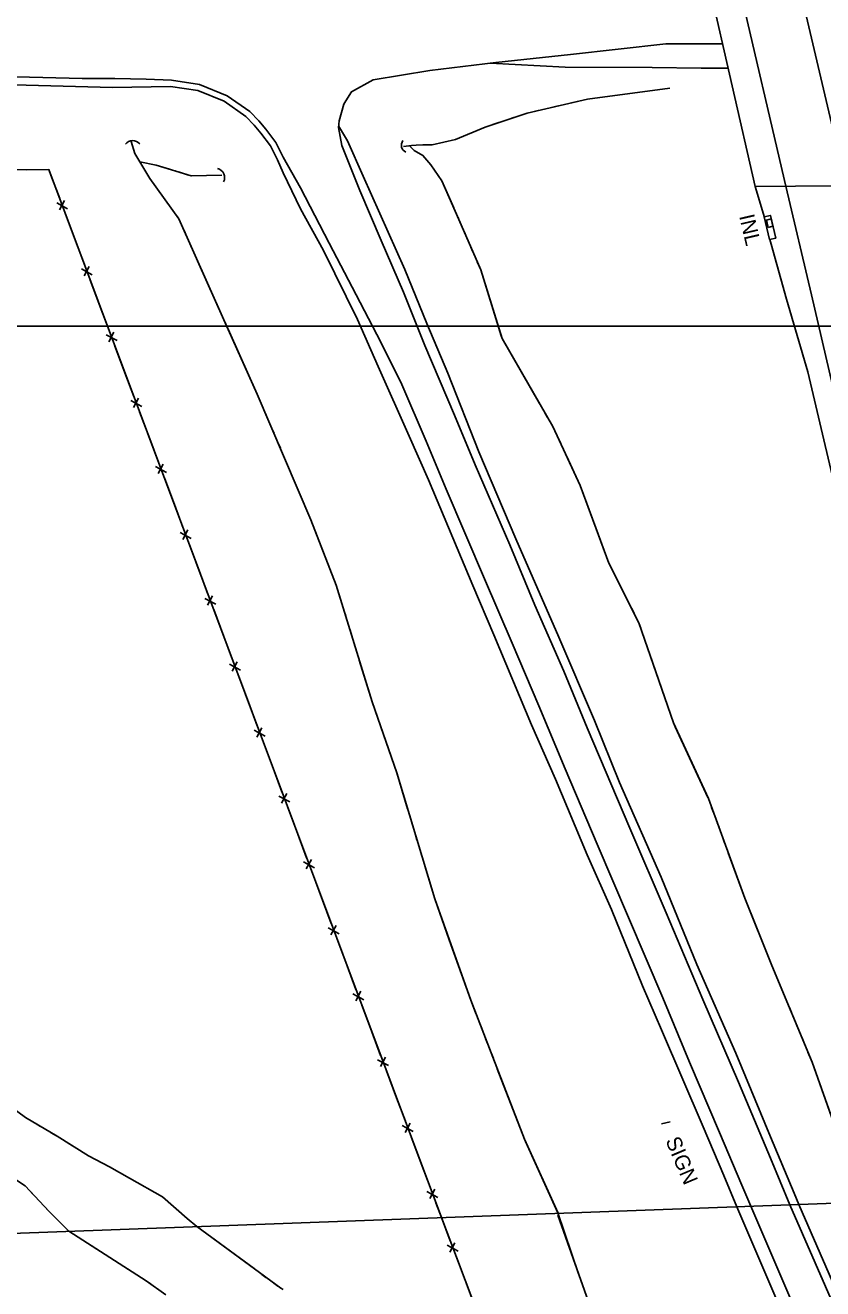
# Model space of a CAD drawing. Extents: x 353423 to 364002, y 127000 to 201942.
# Drawn here: x 361018.4 to 361334, y 147619.5 to 148118.9 of the extents above; entities that cross this region are included whole.
import ezdxf

# ---------------------------------------------------------------- set-up
doc = ezdxf.new("R2010")
doc.units = 0
for name, color, linetype in [('E_DTM_SlopeBottom', 7, 'Continuous'), ('E_DTM_SlopeTop', 7, 'Continuous'), ('E_LAND_BrushLine', 7, 'Continuous'), ('E_LAND_TreeLine', 7, 'Continuous'), ('E_RDWY_Gravel', 7, 'Continuous'), ('E_STRUCT_WingWall', 7, 'Continuous')]:
    doc.layers.add(name, color=color, linetype=linetype)

msp = doc.modelspace()

# ---------------------------------------------------------------- linework, layer by layer
at = {"layer": 'E_DTM_SlopeBottom'}
for p, q in [((361030.89, 148048.71), (361035.22, 148046.37)), ((361033.97, 148049.69), (361031.99, 148045.96)), ((361040.65, 148022.66), (361044.98, 148020.32)), ((361043.74, 148023.63), (361041.76, 148019.91)), ((361050.42, 147996.6), (361054.75, 147994.26)), ((361053.51, 147997.58), (361051.52, 147993.85)), ((361063.27, 147971.53), (361061.29, 147967.8)), ((361060.19, 147970.55), (361064.52, 147968.21)), ((361069.95, 147944.5), (361074.29, 147942.15)), ((361073.04, 147945.47), (361071.06, 147941.75)), ((361079.72, 147918.44), (361084.05, 147916.1)), ((361082.81, 147919.42), (361080.82, 147915.69)), ((361089.49, 147892.39), (361093.82, 147890.05)), ((361092.58, 147893.36), (361090.59, 147889.64)), ((361099.25, 147866.33), (361103.59, 147863.99)), ((361102.34, 147867.31), (361100.36, 147863.58)), ((361112.11, 147841.26), (361110.12, 147837.53)), ((361109.02, 147840.28), (361113.35, 147837.94)), ((361118.79, 147814.23), (361123.12, 147811.89)), ((361121.88, 147815.2), (361119.89, 147811.48)), ((361128.55, 147788.17), (361132.89, 147785.83)), ((361131.64, 147789.15), (361129.66, 147785.42)), ((361138.32, 147762.12), (361142.65, 147759.78)), ((361141.41, 147763.09), (361139.42, 147759.37)), ((361151.18, 147737.04), (361149.19, 147733.31)), ((361148.09, 147736.06), (361152.42, 147733.72)), ((361157.85, 147710.01), (361162.19, 147707.67)), ((361160.94, 147710.99), (361158.96, 147707.26)), ((361167.62, 147683.96), (361171.95, 147681.61)), ((361170.71, 147684.93), (361168.73, 147681.21)), ((361177.39, 147657.9), (361181.72, 147655.56)), ((361180.48, 147658.88), (361178.49, 147655.15)), ((361185.39, 147636.69), (361189.69, 147634.38)), ((361188.45, 147637.66), (361186.49, 147633.97))]:
    msp.add_line(p, q, dxfattribs=at)
msp.add_lwpolyline([(361270.82, 148214.57), (361307.28, 148055.22), (361355.17, 148055.64), (361317.78, 148214.89)], close=True, dxfattribs=at)
for points in [[(360751.88, 148059.95), (361027.8, 148061.89), (361183.11, 147647.58)], [(361018.81, 148061.82), (361027.8, 148061.89), (361028.61, 148059.72)], [(361028.61, 148059.72), (361032.1, 148050.41)], [(361307.28, 148055.22), (361310.93, 148042.99)], [(361034.41, 148044.25), (361038.38, 148033.66)], [(361312.35, 148039.03), (361314.29, 148039.48), (361313.62, 148042.4), (361311.67, 148041.95), (361312.35, 148039.03)], [(361038.38, 148033.66), (361041.87, 148024.35)], [(361044.18, 148018.2), (361048.15, 148007.61)], [(361048.15, 148007.61), (361051.64, 147998.3)], [(361053.95, 147992.14), (361057.91, 147981.56)], [(361057.91, 147981.56), (361061.41, 147972.24)], [(361063.71, 147966.09), (361067.68, 147955.5)], [(361067.68, 147955.5), (361071.17, 147946.19)], [(361073.48, 147940.04), (361077.45, 147929.45)], [(361077.45, 147929.45), (361080.94, 147920.14)], [(361083.25, 147913.98), (361087.22, 147903.39)], [(361087.22, 147903.39), (361090.71, 147894.08)], [(361093.01, 147887.93), (361096.98, 147877.34)], [(361096.98, 147877.34), (361100.47, 147868.03)], [(361102.78, 147861.87), (361106.75, 147851.29)], [(361106.75, 147851.29), (361110.24, 147841.97)], [(361112.55, 147835.82), (361116.52, 147825.23)], [(361116.52, 147825.23), (361120.01, 147815.92)], [(361122.31, 147809.76), (361126.28, 147799.18)], [(361126.28, 147799.18), (361129.77, 147789.87)], [(361132.08, 147783.71), (361136.05, 147773.12)], [(361136.05, 147773.12), (361139.54, 147763.81)], [(361141.85, 147757.66), (361145.82, 147747.07)], [(361145.82, 147747.07), (361149.31, 147737.76)], [(361151.61, 147731.6), (361155.58, 147721.02)], [(361155.58, 147721.02), (361159.07, 147711.7)], [(361161.38, 147705.55), (361165.35, 147694.96)], [(361165.35, 147694.96), (361168.84, 147685.65)], [(361171.15, 147679.49), (361175.12, 147668.91)], [(361175.12, 147668.91), (361178.61, 147659.6)], [(361180.91, 147653.44), (361183.11, 147647.58)], [(361183.11, 147647.58), (361215.29, 147562.52), (361264.98, 147534.42), (361309.5, 147508.28), (361318.23, 147485.35), (361315.83, 147468.95), (361284.99, 147462.97), (361255.41, 147453.81)], [(361183.11, 147647.58), (361186.6, 147638.37)], [(361188.9, 147632.28), (361192.86, 147621.8)], [(361192.86, 147621.8), (361196.35, 147612.59)]]:
    msp.add_lwpolyline(points, dxfattribs=at)
for centre, radius, start, end in [((361061, 148069.88), 3.48, 38.6376, 144.8771), ((361170.18, 148071.5), 2.91, 141.3878, 247.6274), ((361093.75, 148058.74), 3.6, 331.5726, 77.8122)]:
    msp.add_arc(centre, radius, start, end, dxfattribs=at)
at = {"layer": 'E_DTM_SlopeTop'}
for points in [[(361282.25, 148214.64), (361319.43, 148055.33)], [(361305.82, 148214.81), (361343.24, 148055.54)], [(360492.13, 148104.35), (360511.55, 148106.42), (360539.16, 148108.31), (360567.46, 148111.02), (360592.32, 148112.58), (360622.88, 148115.5), (360661.06, 148117.85), (360714.33, 148116.38), (360746.94, 148114.28), (360800.42, 148110.99), (360847.07, 148107.73), (360878.31, 148105.81), (360924.8, 148103.17), (360965.66, 148100.54), (361004.5, 148098.79), (361040.94, 148097.89)], [(361294.37, 148111.65), (361271.94, 148111.57), (361234.17, 148107.42), (361204.58, 148104.2), (361178.57, 148101.05), (361156.08, 148097.38), (361147.47, 148092.66), (361145.25, 148089.11), (361144.53, 148087.69), (361142.62, 148081.21), (361142.37, 148078.47), (361143.7, 148071.39), (361150.77, 148053.62), (361159.29, 148033.79), (361168.05, 148013.43), (361176.61, 147992.35), (361188.32, 147964.8), (361196.51, 147945.17), (361210.15, 147913.53), (361220.13, 147889.75), (361231.51, 147863.59), (361240.73, 147841.21), (361257.7, 147801.55), (361272.04, 147768.08), (361286.49, 147733.77), (361300.64, 147701.07), (361313.26, 147671.09), (361321.02, 147652.65)], [(361075.9, 148094.7), (361052.92, 148094.29), (361018.83, 148095.3), (360984.61, 148096.16), (360953.78, 148097.54), (360921.87, 148100.09), (360881.48, 148102.28), (360852.33, 148104.25), (360812.53, 148106.11), (360777.72, 148107.29), (360743.02, 148108.26), (360705.9, 148108.07), (360662.18, 148107.22), (360630.24, 148107.43), (360593.84, 148107.06), (360562.46, 148106.18), (360538.64, 148105.26), (360510.67, 148103.45), (360497.7, 148102.48), (360492.33, 148101.96)], [(361202.42, 148103.94), (361232.09, 148102.41), (361266.45, 148102.25), (361285.93, 148102.01), (361296.58, 148102.02)], [(361040.94, 148097.89), (361053.93, 148097.92), (361066.26, 148097.6), (361076.26, 148097.17)], [(361076.26, 148097.17), (361087.37, 148095.58), (361098.38, 148091.1), (361107.3, 148084.84), (361110.91, 148081.11), (361113.58, 148077.82), (361117.58, 148072.65), (361120.45, 148066.82)], [(361075.9, 148094.7), (361086.71, 148093.15), (361097.17, 148088.89), (361105.67, 148082.93), (361109.04, 148079.45), (361111.62, 148076.27), (361115.45, 148071.32), (361118.21, 148065.72)], [(361324.54, 147652.78), (361322.63, 147657.28), (361313.29, 147679.54), (361299.65, 147712.54), (361284.14, 147747.69), (361270.12, 147782.14), (361253.61, 147819.59), (361243.68, 147844.14), (361229.61, 147877.08), (361212.6, 147915.93), (361197.97, 147950.35), (361185.66, 147981.42), (361177.3, 148001.07), (361168.68, 148022.38), (361152.2, 148059.22), (361145.91, 148073.31), (361142.44, 148079.21)], [(361120.45, 148066.82), (361127.34, 148054.61), (361138.63, 148032.81), (361149.36, 148012.38), (361159.14, 147993.6), (361167.49, 147976.86), (361177.1, 147954.57), (361184.99, 147935.51), (361200.11, 147900.06), (361211.08, 147874.64), (361221.62, 147849.91), (361232.09, 147824.96), (361244.75, 147795.18), (361257.1, 147766.21), (361270.71, 147734.5), (361281.32, 147709.07), (361293.1, 147681.23), (361301.96, 147660.47), (361305.57, 147652.09)], [(361299.97, 147651.88), (361294.8, 147664.2), (361286.72, 147683.52), (361270.22, 147721.83), (361262.71, 147739.15), (361250.34, 147769.39), (361240.71, 147791.03), (361228.19, 147820.96), (361218.75, 147842.34), (361203.79, 147877.95), (361195.49, 147897.5), (361177.96, 147939.23), (361170.33, 147956.55), (361158.02, 147984.03), (361149.93, 148002.58), (361136.39, 148029.95), (361127.31, 148046.33), (361120.48, 148060.55), (361118.21, 148065.72)], [(361319.42, 148055.37), (361329.49, 148012.42), (361337.85, 147976.64), (361345.07, 147945.17), (361354.92, 147902.73), (361363.12, 147869), (361374.78, 147817.89), (361387.65, 147763.43), (361400.04, 147709.12), (361410.09, 147667.19), (361412.63, 147656.02)], [(361310.87, 148043.19), (361313.31, 148043.75), (361315.38, 148034.8), (361312.94, 148034.23)], [(361310.87, 148043.19), (361312.94, 148034.23)], [(361404.31, 147655.72), (361402.53, 147663.44), (361395.6, 147692.15), (361389.35, 147719.4), (361379.99, 147759.79), (361373.86, 147784.97), (361364.79, 147824.84), (361357.76, 147854.65), (361348.52, 147895.11), (361342.7, 147919.86), (361333.87, 147957.31), (361328.1, 147981.94), (361319.58, 148010.65), (361313.64, 148032.44), (361313.04, 148034.26)], [(361299.97, 147651.88), (361340.05, 147558.47), (361367.08, 147494.29), (361393.81, 147431.91), (361408.94, 147397.22)], [(361413.92, 147398.57), (361388.68, 147457.09), (361363.42, 147516.15), (361332.79, 147588.43), (361305.57, 147652.09)], [(361321.02, 147652.65), (361345.07, 147597.48), (361372.71, 147531.76), (361395.52, 147478.22), (361429.47, 147399.5)], [(361432.75, 147400.43), (361391.69, 147496.07), (361365.24, 147557.42), (361340.11, 147617), (361324.54, 147652.78)]]:
    msp.add_lwpolyline(points, dxfattribs=at)
at = {"layer": 'E_LAND_BrushLine'}
msp.add_line((361273.63, 147685.51), (361270.22, 147684.6), dxfattribs=at)
at = {"layer": 'E_LAND_TreeLine'}
for p, q in [((358000, 148000), (363000, 148000)), ((359000, 148000), (363000, 148000)), ((360000, 148000), (362000, 148000))]:
    msp.add_line(p, q, dxfattribs=at)
at = {"layer": 'E_RDWY_Gravel'}
msp.add_lwpolyline([(360461.29, 147621.02), (361603.97, 147663.07)], dxfattribs=at)
msp.add_lwpolyline([(360461.29, 147621.02), (361603.97, 147663.07)], dxfattribs=at)
at = {"layer": 'E_STRUCT_WingWall'}
for points in [[(361273.48, 148094.01), (361240.97, 148089.72), (361216.98, 148084.22), (361200.4, 148078.68), (361188.65, 148073.83), (361179.39, 148071.71), (361175.71, 148071.61), (361173.08, 148071.5), (361171.24, 148071.44), (361168.08, 148070.97)], [(361273.48, 148094.01), (361240.97, 148089.72), (361234.57, 148088.26)], [(361229.28, 148087.04), (361226.64, 148086.43)], [(361213.51, 148083.06), (361210.94, 148082.2)], [(361221.35, 148085.22), (361218.7, 148084.61)], [(361205.79, 148080.48), (361200.4, 148078.68), (361188.65, 148073.83), (361179.39, 148071.71), (361175.71, 148071.61), (361173.08, 148071.5), (361171.24, 148071.44), (361168.08, 148070.97)], [(361076.15, 148046.69), (361067.69, 148058.33), (361061.82, 148068.18), (361060.33, 148073)], [(361229.31, 147649.28), (361215.96, 147678.58), (361194.7, 147733.57), (361180.46, 147773.61), (361165.41, 147823.41), (361155.71, 147851.45), (361141.46, 147897.61), (361131.44, 147923.47), (361110.26, 147973.11), (361097, 148002.44), (361079.23, 148042.46), (361067.69, 148058.33), (361061.82, 148068.18), (361060.33, 148073)], [(361187.96, 148046.82), (361183.26, 148057.49), (361178.98, 148063.78), (361175.77, 148067.46), (361172.3, 148069.48), (361170.52, 148071.33)], [(361350.84, 147653.75), (361342.77, 147672.56), (361329.84, 147709), (361313.84, 147747.25), (361303.12, 147773.83), (361288.75, 147813.21), (361274.91, 147843.15), (361261.24, 147882.74), (361249.32, 147906.32), (361237.99, 147937.03), (361227.16, 147960.36), (361207.13, 147995.08), (361198.67, 148022.2), (361190.03, 148042.12), (361183.26, 148057.49), (361178.98, 148063.78), (361175.77, 148067.46), (361172.3, 148069.48), (361170.52, 148071.33)], [(361096.29, 148059.67), (361084.15, 148059.39), (361070.27, 148063.68), (361063.79, 148064.89)], [(361075.49, 148062.07), (361070.27, 148063.68), (361063.79, 148064.89)], [(361077.87, 148061.33), (361077.08, 148061.58)], [(361080.26, 148060.6), (361079.46, 148060.84)], [(361082.64, 148059.86), (361081.85, 148060.1)], [(361096.29, 148059.67), (361084.23, 148059.39)], [(361079.7, 148041.4), (361079.23, 148042.46), (361078.66, 148043.24)], [(361190.52, 148040.99), (361190.03, 148042.12), (361189.67, 148042.93)], [(361082.29, 148035.55), (361081.43, 148037.5)], [(361193.06, 148035.15), (361192.21, 148037.1)], [(361084.89, 148029.71), (361084.02, 148031.66)], [(361195.59, 148029.31), (361194.74, 148031.26)], [(361099.2, 147997.58), (361097, 148002.44), (361086.62, 148025.81)], [(361206.79, 147996.18), (361198.67, 148022.2), (361197.28, 148025.42)], [(361111.85, 147969.39), (361110.26, 147973.11), (361099.2, 147997.58)], [(361221.92, 147969.43), (361207.13, 147995.08), (361206.79, 147996.18)], [(361114.36, 147963.5), (361113.52, 147965.46)], [(361225.1, 147963.92), (361224.04, 147965.76)], [(361116.87, 147957.62), (361116.03, 147959.58)], [(361228.11, 147958.31), (361227.22, 147960.24)], [(361119.38, 147951.74), (361118.54, 147953.7)], [(361230.79, 147952.54), (361229.9, 147954.47)], [(361133.04, 147919.33), (361131.44, 147923.47), (361121.05, 147947.82)], [(361244.19, 147920.24), (361237.99, 147937.03), (361232.58, 147948.69)], [(361143.71, 147890.34), (361141.46, 147897.61), (361133.04, 147919.33)], [(361256.51, 147892.11), (361249.32, 147906.32), (361244.19, 147920.24)], [(361145.59, 147884.23), (361144.96, 147886.27)], [(361259.38, 147886.43), (361258.42, 147888.32)], [(361261.97, 147880.63), (361261.28, 147882.64)], [(361147.48, 147878.12), (361146.85, 147880.15)], [(361264.05, 147874.62), (361263.35, 147876.62)], [(361149.37, 147872.01), (361148.74, 147874.05)], [(361160.18, 147838.55), (361155.71, 147851.45), (361150.62, 147867.93)], [(361275.62, 147841.6), (361274.91, 147843.15), (361265.43, 147870.61)], [(361288.53, 147813.68), (361275.62, 147841.6)], [(361169.72, 147809.15), (361165.41, 147823.41), (361160.18, 147838.55)], [(361290.76, 147807.72), (361290.03, 147809.71)], [(361171.57, 147803.03), (361170.95, 147805.07)], [(361292.94, 147801.74), (361292.21, 147803.74)], [(361173.42, 147796.91), (361172.8, 147798.95)], [(361295.12, 147795.77), (361294.39, 147797.76)], [(361175.27, 147790.79), (361174.65, 147792.83)], [(361307.47, 147763.04), (361303.12, 147773.83), (361296.57, 147791.79)], [(361186.23, 147757.38), (361180.46, 147773.61), (361176.5, 147786.71)], [(361319.14, 147734.58), (361313.84, 147747.25), (361307.47, 147763.04)], [(361196.73, 147728.31), (361194.7, 147733.57), (361186.23, 147757.38)], [(361321.59, 147728.71), (361320.77, 147730.66)], [(361199.04, 147722.35), (361198.27, 147724.34)], [(361324.05, 147722.84), (361323.23, 147724.79)], [(361201.34, 147716.38), (361200.57, 147718.37)], [(361326.5, 147716.97), (361325.68, 147718.92)], [(361203.65, 147710.42), (361202.88, 147712.41)], [(361338.65, 147684.15), (361329.84, 147709), (361328.14, 147713.05)], [(360988.77, 147708.31), (361001.69, 147699.5), (361018.55, 147687.15), (361031.1, 147679.73), (361043.47, 147671.95), (361051.83, 147667.62), (361059.68, 147663.11), (361072.79, 147655.8)], [(361216.39, 147677.64), (361215.96, 147678.58), (361205.19, 147706.44)], [(361035.68, 147642.16), (361027.93, 147650.03), (361018.41, 147660.13), (361004.25, 147669.35), (360996.38, 147675.4), (360987.99, 147682.87), (360978.34, 147689.08)], [(361022.32, 147684.92), (361024.46, 147683.66)], [(361028.73, 147681.13), (361030.86, 147679.87)], [(361035.07, 147677.24), (361037.17, 147675.92)], [(361229.2, 147649.51), (361216.39, 147677.64)], [(361041.37, 147673.27), (361043.47, 147671.95), (361051.83, 147667.62), (361059.68, 147663.11), (361072.79, 147655.8)], [(361022.47, 147655.82), (361020.85, 147657.54)], [(361035.68, 147642.16), (361027.93, 147650.03), (361025.71, 147652.39)], [(361072.79, 147655.8), (361082.46, 147647.25), (361086.33, 147644.02)], [(361072.79, 147655.8), (361082.46, 147647.25), (361086.33, 147644.02)], [(361229.18, 147648.61), (361243.52, 147608.02), (361245.09, 147601.73), (361245.79, 147594.86), (361246.13, 147587.7), (361249.11, 147575.3), (361253.06, 147565.62), (361256.72, 147557.96), (361260.11, 147550.82), (361261.46, 147545.88), (361263.14, 147539.69), (361264.26, 147535.79), (361266.23, 147531.98), (361266.96, 147529.31), (361267.04, 147528), (361267.02, 147519.61)], [(361229.2, 147649.51), (361237.38, 147625.42)], [(361035.68, 147642.16), (361066.28, 147622.64), (361074.08, 147617.12)], [(361035.68, 147642.16), (361059.34, 147627.07)], [(361120.49, 147619.14), (361119.54, 147619.66), (361086.33, 147644.02)], [(361108.98, 147627.41), (361086.33, 147644.02)], [(361062.6, 147624.99), (361064.23, 147623.95)], [(361067.47, 147621.8), (361069.07, 147620.67)], [(361113.67, 147623.97), (361112.11, 147625.11)], [(361118.35, 147620.53), (361116.79, 147621.68)], [(361238.51, 147622.22), (361239.07, 147620.62)]]:
    msp.add_lwpolyline(points, dxfattribs=at)

# ---------------------------------------------------------------- texts
at = {"layer": 'E_DTM_SlopeBottom'}
msp.add_text('INL', height=6, rotation=283.0102, dxfattribs=at).set_placement((361300.89, 148043.51))
at = {"layer": 'E_LAND_BrushLine'}
msp.add_text('SIGN', height=6, rotation=292.947, dxfattribs=at).set_placement((361271.66, 147678.07))

doc.saveas('drawing.dxf')
